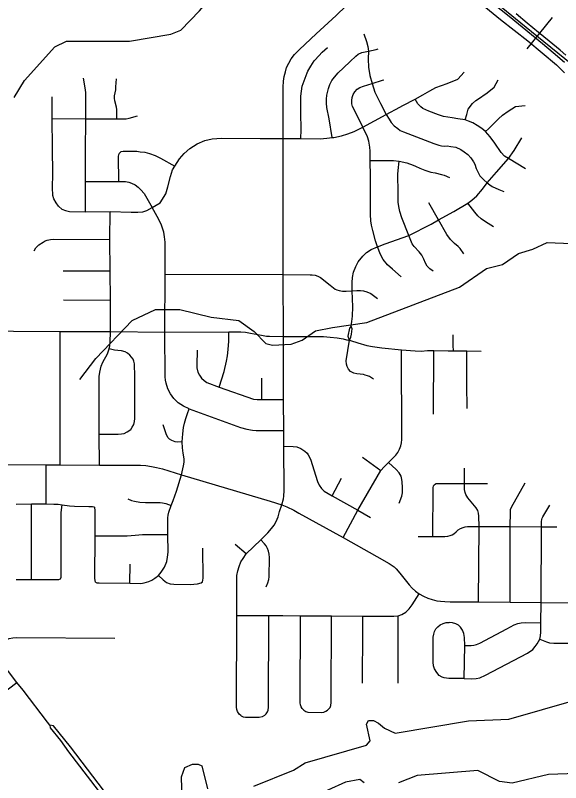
# Model space of a CAD drawing. Extents: x -1403959 to 81668, y -1400582 to 11018.
# Drawn here: x 7353.8 to 7452.7, y 7946.8 to 8085.9 of the extents above; entities that cross this region are included whole.
import ezdxf

# ---------------------------------------------------------------- set-up
doc = ezdxf.new("R2010")
doc.units = 0
for name, color, linetype in [('tdCiSectNmbr', 7, 'Continuous'), ('tdCiSectTwpRng', 7, 'Continuous'), ('tdCoSecRteBand', 7, 'Continuous'), ('tdCoSurfBitum', 7, 'Continuous')]:
    doc.layers.add(name, color=color, linetype=linetype)

msp = doc.modelspace()

# ---------------------------------------------------------------- linework, layer by layer
at = {"layer": 'tdCiSectNmbr'}
for points in [[(7419.84, 8102.96), (7431.08, 8094.04), (7441.8, 8085.19), (7446.72, 8081.35), (7451.93, 8076.94), (7453.38, 8075.54)], [(7402.12, 7997.16), (7402.4, 7998.28), (7402.48, 7998.73), (7402.51, 7999.75), (7402.46, 8007.81), (7402.46, 8010.63), (7402.4, 8016.26), (7402.39, 8027.72), (7402.36, 8038.92), (7402.37, 8048.14), (7402.35, 8063.61), (7402.38, 8072.94), (7402.44, 8073.99), (7402.56, 8074.85), (7402.75, 8075.71), (7402.98, 8076.47), (7403.36, 8077.26), (7403.83, 8078.04), (7404.43, 8078.82), (7405.3, 8079.72), (7408.35, 8082.61), (7411.99, 8085.92), (7413.79, 8087.66)], [(7313.1, 8028.87), (7336.37, 8028.77), (7361.91, 8028.62), (7371.03, 8028.59), (7380.9, 8028.5), (7392.52, 8028.52), (7394.68, 8028.52), (7395.49, 8028.47), (7396.41, 8028.31), (7398.42, 8027.93), (7399.34, 8027.78), (7399.88, 8027.74), (7402.39, 8027.72), (7402.39, 8027.72)], [(7402.12, 7997.16), (7403.01, 7996.81), (7404.3, 7996.18), (7405.17, 7995.69), (7413.21, 7991.24), (7419.35, 7987.82), (7421.56, 7986.56), (7422.51, 7985.9), (7422.85, 7985.55), (7423.54, 7984.77), (7425.22, 7982.65), (7425.77, 7982.06), (7426.34, 7981.53), (7427.04, 7981.06)], [(7427.04, 7981.06), (7427.84, 7980.62), (7428.61, 7980.26), (7429.38, 7980), (7430.24, 7979.78), (7430.91, 7979.69), (7431.68, 7979.63), (7432.64, 7979.6), (7437.78, 7979.58), (7443.53, 7979.52), (7449.17, 7979.47), (7477.2, 7979.32), (7483.49, 7979.27), (7486.38, 7979.2), (7487.55, 7979.12), (7488.54, 7978.96), (7490.14, 7978.65), (7491.49, 7978.27), (7492.78, 7977.81), (7493.71, 7977.43), (7495.29, 7976.65), (7495.29, 7976.65)], [(7354.05, 7964.98), (7354.05, 7964.98), (7349.46, 7970.95), (7343.66, 7978.68), (7342.42, 7979.7), (7341.02, 7980.37), (7340.83, 7980.42)], [(7360.01, 7957.24), (7359.59, 7957.78), (7355.16, 7963.54), (7354.05, 7964.98)], [(7360.02, 7957.24), (7360.01, 7957.24)], [(7360.01, 7957.24), (7360.08, 7956.7), (7361.93, 7954.41), (7363.4, 7952.37), (7370.2, 7943.58), (7371.2, 7943)], [(7371.13, 7943.2), (7370.88, 7943.91), (7363.75, 7953.27), (7360.7, 7957.08), (7360.02, 7957.24)]]:
    msp.add_lwpolyline(points, dxfattribs=at)
at = {"layer": 'tdCiSectTwpRng'}
for points in [[(7417, 8082.6), (7417.5, 8081.22), (7417.71, 8080.27), (7417.81, 8079.44), (7417.8, 8078.03), (7417.85, 8076.5), (7417.94, 8075.81), (7418.1, 8075.04), (7418.47, 8073.58), (7419.01, 8072.03), (7419.1, 8071.76), (7420.02, 8069.95), (7421.05, 8067.98), (7421.6, 8067.09), (7421.97, 8066.53), (7422.52, 8065.89), (7423.13, 8065.42), (7423.59, 8065.08), (7424.16, 8064.82), (7429.67, 8062.69), (7430.61, 8062.39), (7431.06, 8062.26), (7431.59, 8062.23), (7432.12, 8062.25), (7432.76, 8062.16), (7433.65, 8062.02), (7434.59, 8061.59), (7435.22, 8061.21), (7435.84, 8060.7), (7436.38, 8060.1), (7436.88, 8059.39), (7437.11, 8058.93), (7437.35, 8058.18), (7437.78, 8057.35), (7438.06, 8056.85), (7438.78, 8056.1), (7439.38, 8055.56), (7439.82, 8055.22), (7440.3, 8054.88), (7441.49, 8054.35), (7442.39, 8054)], [(7405.56, 8063.61), (7405.59, 8065.19), (7405.57, 8068.33), (7405.55, 8070.42), (7405.55, 8071.04), (7405.58, 8071.26), (7405.8, 8073.1), (7406.69, 8075.51), (7406.81, 8075.82), (7407.37, 8076.7), (7407.99, 8077.67), (7408.13, 8077.88), (7409.4, 8079.25), (7410.41, 8080.14)], [(7411.23, 8063.8), (7410.68, 8067.15), (7410.3, 8069.26), (7410.22, 8069.99), (7410.23, 8070.75), (7410.29, 8071.46), (7410.45, 8072.17), (7410.59, 8072.65), (7410.84, 8073.38), (7411.21, 8074.1), (7411.67, 8074.76), (7412.3, 8075.53), (7413.31, 8076.44), (7414.48, 8077.58), (7415.51, 8078.53), (7415.95, 8078.89), (7416.61, 8079.21), (7417.81, 8079.44), (7419.24, 8079.77)], [(7419.24, 8079.77), (7419.57, 8079.85)], [(7423.49, 8069.32), (7424.04, 8069.62), (7426.29, 8070.74), (7427.7, 8071.55), (7428.98, 8072.26), (7430.06, 8072.83), (7432.1, 8073.61), (7434.05, 8074.37), (7435.17, 8075.65)], [(7366.48, 8050.32), (7366.49, 8055.82), (7366.49, 8061.23), (7366.52, 8067.19), (7366.52, 8071.95), (7366.44, 8072.77), (7366.15, 8074.54)], [(7372.18, 8067.15), (7372.2, 8068.2), (7372.16, 8068.88), (7372.09, 8069.29), (7371.8, 8070.43), (7371.74, 8070.94), (7371.74, 8071.34), (7371.98, 8072.46), (7372.02, 8072.95), (7372.09, 8074.43)], [(7416.79, 8065.65), (7415.41, 8068.48), (7414.96, 8069.43), (7414.8, 8069.92), (7414.8, 8070.49), (7414.88, 8071.04), (7415.05, 8071.59), (7415.36, 8072.09), (7415.77, 8072.54), (7416.24, 8072.86), (7416.95, 8073.11), (7418.47, 8073.58), (7420.36, 8074.16)], [(7420.36, 8074.16), (7420.64, 8074.24)], [(7435.37, 8067.01), (7435.65, 8067.98), (7435.92, 8068.95), (7436.68, 8069.98), (7437.32, 8070.47), (7437.63, 8070.7), (7439.39, 8071.9), (7440.66, 8072.94), (7441.33, 8074.27)], [(7360.51, 8061.93), (7360.47, 8067.22), (7360.43, 8071.14)], [(7446.31, 8058.1), (7443.26, 8059.96), (7442.51, 8060.42), (7441.9, 8061.07), (7440.77, 8062.79), (7439.91, 8063.9), (7439.08, 8064.86), (7438.41, 8065.4), (7437.54, 8065.98), (7436.76, 8066.42), (7436, 8066.74), (7435.37, 8067.01), (7434.02, 8067.18), (7433, 8067.35), (7432.2, 8067.46), (7431.46, 8067.61), (7430.52, 8067.92), (7428.76, 8068.55), (7427.68, 8069.02), (7427.31, 8069.35), (7426.77, 8069.91), (7426.29, 8070.74)], [(7378.58, 8051.08), (7380.03, 8051.95), (7381.04, 8053.55), (7381.44, 8054.83), (7381.9, 8056.7), (7382.28, 8057.92), (7382.69, 8058.61), (7383.56, 8059.91), (7384.38, 8060.88), (7385.41, 8061.81), (7386.76, 8062.62), (7388.15, 8063.24), (7389.45, 8063.54), (7391.16, 8063.65), (7398.19, 8063.62), (7402.35, 8063.61), (7405.56, 8063.61), (7409.05, 8063.57), (7410.25, 8063.68), (7411.23, 8063.78), (7411.55, 8063.81), (7412.91, 8064.09), (7414.1, 8064.47), (7415.21, 8064.87), (7416.79, 8065.65), (7421.05, 8067.98), (7423.49, 8069.32)], [(7439.08, 8064.86), (7439.63, 8065.34), (7441.44, 8067.19), (7442.16, 8067.85), (7443.19, 8068.58), (7444.49, 8069.39), (7446.24, 8069.62)], [(7360.47, 8067.22), (7366.52, 8067.19), (7372.18, 8067.15), (7373.33, 8067.17), (7373.85, 8067.2), (7374.4, 8067.31), (7375.93, 8067.74)], [(7423.74, 8038.52), (7422.16, 8039.89), (7421.27, 8040.67), (7420.49, 8041.68), (7420.02, 8042.6), (7419.46, 8043.98), (7419.12, 8045.07), (7418.59, 8046.9), (7418.4, 8047.87), (7418.28, 8048.67), (7418.19, 8049.81), (7418.17, 8051.09), (7418.21, 8056.67), (7418.15, 8059.64), (7418.16, 8061.32), (7418.08, 8062.01), (7417.91, 8063.13), (7417.65, 8063.91), (7416.79, 8065.65)], [(7411.23, 8063.78), (7411.23, 8063.8)], [(7441.07, 8057.48), (7443.26, 8059.96), (7444.29, 8061.44), (7445.68, 8063.73)], [(7361.6, 8051.33), (7361.19, 8051.95), (7360.76, 8052.68), (7360.54, 8053.28), (7360.49, 8054.72), (7360.54, 8057.14), (7360.51, 8061.93)], [(7372.53, 8055.82), (7372.49, 8060.32), (7372.56, 8060.69), (7372.69, 8061.04), (7372.75, 8061.09)], [(7372.75, 8061.09), (7372.93, 8061.23), (7373.32, 8061.32), (7373.95, 8061.31), (7375.82, 8061.3), (7376.42, 8061.22), (7377.24, 8061.11), (7378.1, 8060.89), (7379.12, 8060.51), (7380.12, 8060.02), (7382.69, 8058.61)], [(7418.15, 8059.64), (7422.37, 8059.62), (7423.38, 8059.52), (7424.79, 8059.21), (7425.92, 8058.8), (7426.35, 8058.61), (7427.14, 8058.25), (7428.08, 8057.86), (7429.14, 8057.53), (7429.95, 8057.36), (7431.08, 8057.09), (7431.58, 8056.95), (7432.53, 8056.52)], [(7429.56, 8039.54), (7428.97, 8039.98), (7428.76, 8040.14), (7428.49, 8040.46), (7428.16, 8040.99), (7427.86, 8041.73), (7427.51, 8042.42), (7427.01, 8043.04), (7426.13, 8044), (7425.78, 8044.51), (7425.15, 8046.02), (7423.88, 8049.22), (7423.52, 8050.39), (7423.33, 8051.29), (7423.24, 8052.04), (7423.23, 8053.73), (7423.18, 8057.12), (7423.23, 8057.83), (7423.38, 8059.52)], [(7414.69, 8029.59), (7414.82, 8030.45), (7414.96, 8031.36), (7415.01, 8033.05), (7414.86, 8035.97), (7414.85, 8037.52), (7414.91, 8038.43), (7415.12, 8039.37), (7415.51, 8040.4), (7415.96, 8041.26), (7416.79, 8042.25), (7417.49, 8042.91), (7418.34, 8043.48), (7419.46, 8043.98), (7420.87, 8044.48), (7425.15, 8046.02), (7429.23, 8048.09), (7430.54, 8048.88), (7433.29, 8050.37), (7435.85, 8051.9), (7436.6, 8052.45), (7437.49, 8053.23), (7438.49, 8054.44), (7439.38, 8055.56), (7441.07, 8057.48)], [(7366.49, 8055.82), (7372.53, 8055.82), (7373.74, 8055.78), (7374.38, 8055.66), (7374.85, 8055.49), (7375.52, 8055.19), (7376.05, 8054.81), (7376.54, 8054.32), (7377.12, 8053.66), (7378.58, 8051.08)], [(7435.16, 8042.68), (7434.48, 8043.63), (7434.1, 8044.01), (7433.42, 8044.56), (7432.7, 8045.3), (7432.02, 8046.2), (7430.54, 8048.88), (7428.8, 8051.93)], [(7440.49, 8047.59), (7439.07, 8048.49), (7438.3, 8049.01), (7437.68, 8049.59), (7437.11, 8050.25), (7435.85, 8051.9)], [(7361.65, 8051.25), (7361.6, 8051.33)], [(7361.65, 8051.25), (7362.22, 8050.78), (7362.87, 8050.57), (7363.58, 8050.35), (7366.48, 8050.32), (7370.95, 8050.35), (7374.77, 8050.24), (7376.01, 8050.27), (7376.88, 8050.32), (7377.59, 8050.57), (7378.58, 8051.08)], [(7369, 8004.37), (7368.98, 8009.98), (7368.97, 8020.43), (7369.06, 8021.24), (7369.31, 8022.3), (7369.63, 8023.07), (7370.46, 8024.56), (7370.78, 8025.46), (7370.91, 8026.01), (7370.98, 8026.59), (7371.03, 8028.59), (7371, 8034.28), (7370.96, 8039.58), (7370.93, 8045.28), (7370.95, 8050.35)], [(7379.71, 7984.36), (7380.2, 7984.93), (7380.81, 7985.89), (7381.22, 7986.91), (7381.38, 7987.69), (7381.46, 7988.59), (7381.43, 7991.8), (7381.43, 7994.81), (7381.47, 7995.27), (7381.61, 7995.86), (7382.04, 7997.08), (7382.39, 7997.95), (7382.97, 7999.64), (7383.91, 8002.61), (7384.29, 8004.22), (7384.41, 8004.92), (7384.38, 8005.51), (7384.23, 8006.56), (7384.1, 8007.51), (7384.03, 8008.57), (7384.14, 8010.03), (7384.27, 8011.21), (7384.44, 8012.01), (7384.67, 8012.83), (7384.99, 8013.73), (7385.29, 8014.58), (7384.26, 8015.04), (7383.3, 8015.66), (7382.5, 8016.45), (7381.88, 8017.3), (7381.44, 8018.23), (7381.1, 8019.23), (7380.99, 8019.77), (7380.94, 8020.37), (7380.9, 8028.5), (7380.96, 8039.01), (7380.93, 8044.8), (7380.83, 8045.77), (7380.67, 8046.64), (7380.24, 8048.05), (7379.49, 8049.45), (7378.58, 8051.08)], [(7357.16, 8043.25), (7357.48, 8043.76), (7358.04, 8044.3), (7358.78, 8044.82), (7359.16, 8045.04), (7359.55, 8045.17), (7360.12, 8045.28), (7360.68, 8045.34), (7370.93, 8045.28)], [(7362.41, 8039.6), (7370.96, 8039.58)], [(7380.96, 8039.01), (7402.36, 8038.92), (7407.25, 8038.91), (7407.61, 8038.89), (7408.13, 8038.83), (7408.67, 8038.63), (7409.14, 8038.38), (7410.89, 8036.99), (7411.77, 8036.31), (7412.08, 8036.17), (7412.53, 8036.03), (7413.14, 8035.93), (7413.8, 8035.91), (7414.86, 8035.97), (7415.7, 8036.02), (7416.37, 8036.03), (7416.95, 8035.96), (7417.55, 8035.81), (7418.28, 8035.52), (7419.47, 8034.62)], [(7362.52, 8034.33), (7371, 8034.28)], [(7414.69, 8029.59), (7414.37, 8029.2), (7414.1, 8027.75), (7414.33, 8027.1)], [(7414.36, 8027.01), (7414.64, 8027.58), (7414.76, 8028.15), (7414.85, 8029.07), (7414.69, 8029.59)], [(7361.92, 8004.44), (7361.91, 8028.62)], [(7390.73, 8018.53), (7391.66, 8021.38), (7392.1, 8023.25), (7392.27, 8024.2), (7392.39, 8025.33), (7392.5, 8026.84), (7392.52, 8028.52)], [(7433.24, 8025.11), (7433.21, 8026.08), (7433.18, 8028)], [(7402.39, 8027.72), (7409.67, 8027.67), (7410.88, 8027.6), (7412.12, 8027.45), (7413.24, 8027.25), (7413.85, 8027.12), (7413.94, 8027.1), (7414.2, 8027.05), (7414.36, 8027.01), (7414.54, 8026.95), (7415.88, 8026.54), (7417.53, 8026.08), (7418.56, 8025.87), (7420.23, 8025.62), (7423.84, 8025.31), (7426.27, 8025.08)], [(7418.73, 8019.96), (7418, 8020.42), (7417.66, 8020.56), (7417.23, 8020.71), (7416.93, 8020.78), (7415.74, 8020.93), (7415.2, 8021.08), (7414.59, 8021.37), (7414.22, 8021.77), (7413.97, 8022.24), (7413.83, 8022.69), (7413.81, 8023.29), (7414.36, 8027.01)], [(7414.33, 8027.1), (7414.36, 8027.01)], [(7368.98, 8009.98), (7372.39, 8009.98), (7373.03, 8010.02), (7373.52, 8010.12), (7374.05, 8010.41), (7374.69, 8010.86), (7374.97, 8011.27), (7375.27, 8011.74), (7375.4, 8012.29), (7375.44, 8012.81), (7375.41, 8020.87), (7375.4, 8022.3), (7375.36, 8022.77), (7375.28, 8023.2), (7375.12, 8023.58), (7374.86, 8023.95), (7374.51, 8024.34), (7374.11, 8024.67), (7373.69, 8024.9), (7373.04, 8025.09), (7372.36, 8025.15), (7371.75, 8025.22), (7370.78, 8025.46)], [(7386.76, 8025.2), (7386.66, 8022.53), (7386.69, 8022.02), (7386.89, 8021.26), (7387.16, 8020.69), (7387.54, 8020.15), (7388.03, 8019.7), (7388.53, 8019.35), (7390.73, 8018.53), (7396.94, 8016.33), (7397.61, 8016.25), (7398.48, 8016.25), (7402.4, 8016.26)], [(7413.21, 7991.24), (7415.92, 7996.2), (7420.08, 8003.38), (7420.66, 8004.06), (7421.49, 8004.87), (7422.78, 8006.2), (7423.18, 8006.69), (7423.46, 8007.24), (7423.72, 8007.85), (7423.83, 8008.43), (7423.86, 8009.02), (7423.84, 8025.31)], [(7426.27, 8025.08), (7427.39, 8025.06), (7428.56, 8025.17), (7429.67, 8025.16), (7432.27, 8025.11), (7433.24, 8025.11), (7435.67, 8025.08), (7438.26, 8025.06)], [(7429.65, 8013.63), (7429.67, 8025.16)], [(7435.76, 8014.63), (7435.69, 8019.01), (7435.66, 8024.07), (7435.67, 8025.08)], [(7398.48, 8016.25), (7398.48, 8020.13)], [(7385.29, 8014.58), (7394.63, 8011.19), (7395.74, 8010.88), (7396.78, 8010.69), (7397.44, 8010.64), (7402.46, 8010.63)], [(7384.03, 8008.57), (7383.27, 8008.54), (7382.76, 8008.62), (7382.16, 8008.81), (7381.74, 8009.09), (7381.49, 8009.35), (7381.18, 8009.84), (7380.98, 8010.4), (7380.6, 8011.7)], [(7402.46, 8007.81), (7404.14, 8007.78), (7404.86, 8007.66), (7405.56, 8007.4), (7406.29, 8006.92), (7406.68, 8006.54), (7406.91, 8006.23), (7407.31, 8005.45), (7408.58, 8001.4), (7408.89, 8000.75), (7409.31, 8000.15), (7409.82, 7999.65), (7411.27, 7998.83), (7415.92, 7996.2), (7418.19, 7994.87)], [(7416.76, 8005.84), (7420.08, 8003.38)], [(7313.1, 8004.53), (7315.33, 8004.69), (7327.72, 8004.67), (7359.37, 8004.45), (7361.92, 8004.44), (7369, 8004.37), (7376.47, 8004.36), (7377.44, 8004.29), (7378.44, 8004.15), (7379.37, 8003.96), (7380.43, 8003.68), (7383.91, 8002.61), (7399.97, 7997.82), (7402.12, 7997.16)], [(7359.33, 7997.34), (7359.37, 8004.45)], [(7423.4, 7997.49), (7423.9, 7998.77), (7423.98, 7999.34), (7423.98, 8000.33), (7423.96, 8001.32), (7423.9, 8001.75), (7423.73, 8002.36), (7423.4, 8002.95), (7422.83, 8003.58), (7421.49, 8004.87)], [(7437.78, 7979.58), (7437.89, 7993.23), (7437.87, 7995.11), (7437.81, 7995.63), (7437.67, 7996.12), (7437.38, 7996.63), (7435.84, 7998.47), (7435.47, 7999.03), (7435.35, 7999.39), (7435.28, 7999.95), (7435.26, 8001.02), (7435.27, 8003.8)], [(7411.27, 7998.83), (7412.94, 8001.98)], [(7429.5, 7991.43), (7429.57, 8000.25), (7429.65, 8000.61), (7429.74, 8000.75)], [(7429.74, 8000.75), (7429.82, 8000.87), (7430.13, 8001.01), (7430.46, 8001.07), (7435.26, 8001.02), (7439.42, 8001.05)], [(7443.53, 7979.52), (7443.56, 7993.22), (7443.57, 7995.84), (7443.61, 7996.33), (7443.79, 7996.76), (7446.27, 8001.19)], [(7374.14, 7998.23), (7374.84, 7997.93), (7375.4, 7997.83), (7376.35, 7997.66), (7377.37, 7997.58), (7380.04, 7997.59), (7380.47, 7997.55), (7381.04, 7997.42), (7382.04, 7997.08)], [(7353.9, 7997.32), (7356.7, 7997.34), (7359.33, 7997.34), (7360.77, 7997.31), (7361.52, 7997.27), (7362.24, 7997.16), (7363.56, 7996.99), (7364.52, 7996.9), (7367.11, 7996.88), (7367.75, 7996.88), (7368.01, 7996.78)], [(7356.67, 7983.62), (7356.7, 7997.34)], [(7361.95, 7983.77), (7362.05, 7984.04), (7362.09, 7984.3), (7362.06, 7987.03), (7362.05, 7994.6), (7362.1, 7995.78), (7362.24, 7997.16)], [(7368.01, 7996.78), (7368.16, 7996.59), (7368.16, 7996.58)], [(7368.32, 7983.16), (7368.22, 7983.45), (7368.21, 7983.85), (7368.24, 7991.55), (7368.25, 7996.29), (7368.16, 7996.58)], [(7394.67, 7958.98), (7394.37, 7959.23), (7394.04, 7959.71), (7393.95, 7960.04), (7393.88, 7960.47), (7393.96, 7977.13), (7393.94, 7982.98), (7393.97, 7984.35), (7394.11, 7985.18), (7394.35, 7986), (7394.68, 7986.81), (7395.07, 7987.46), (7395.65, 7988.26), (7398.27, 7990.84), (7399.55, 7992.11), (7400.26, 7992.88), (7400.74, 7993.5), (7401.09, 7994.14), (7401.43, 7994.98), (7401.71, 7995.98), (7402.12, 7997.16)], [(7448.89, 7972.79), (7449.04, 7973.4), (7449.13, 7974.07), (7449.13, 7975.79), (7449.17, 7979.47), (7449.23, 7993.2), (7449.24, 7994.17), (7449.28, 7994.52), (7449.34, 7994.74), (7449.47, 7995.02), (7450.71, 7997.13)], [(7426.83, 7991.43), (7429.5, 7991.43), (7431.71, 7991.43), (7432.24, 7991.49), (7432.68, 7991.6), (7433.04, 7991.74), (7433.32, 7991.9), (7433.76, 7992.27), (7434.12, 7992.63), (7434.53, 7992.86), (7435.02, 7993.08), (7435.38, 7993.21), (7435.8, 7993.24), (7437.89, 7993.23), (7443.56, 7993.22), (7449.23, 7993.2), (7452.02, 7993.18)], [(7368.24, 7991.55), (7373.46, 7991.54), (7374.06, 7991.57), (7375.47, 7991.64), (7376.84, 7991.77), (7377.45, 7991.8), (7381.43, 7991.8)], [(7399.29, 7982.32), (7399.59, 7983.03), (7399.76, 7983.64), (7399.83, 7984.1), (7399.87, 7987.63), (7399.8, 7988.25), (7399.66, 7988.78), (7399.49, 7989.26), (7399.26, 7989.73), (7398.97, 7990.09), (7398.27, 7990.84)], [(7387.73, 7983.22), (7387.79, 7983.51), (7387.81, 7983.87), (7387.8, 7989.32)], [(7395.65, 7988.26), (7393.67, 7989.97)], [(7374.54, 7982.94), (7374.59, 7986.4)], [(7353.91, 7983.62), (7356.67, 7983.62), (7361.33, 7983.62), (7361.68, 7983.66), (7361.95, 7983.77)], [(7368.32, 7983.15), (7368.52, 7983.04), (7368.96, 7983), (7374.54, 7982.94), (7376.51, 7982.92), (7377.15, 7983.02), (7377.99, 7983.29), (7378.52, 7983.53), (7379.07, 7983.89), (7379.71, 7984.36), (7380.59, 7983.55), (7381.21, 7983.11), (7381.83, 7982.87), (7382.54, 7982.77), (7385.46, 7982.75), (7386.8, 7982.87), (7387.48, 7983.02), (7387.73, 7983.22)], [(7368.32, 7983.16), (7368.32, 7983.15)], [(7387.73, 7983.22), (7387.73, 7983.22)], [(7405.5, 7977.06), (7411.12, 7977.03), (7416.83, 7976.97), (7422.43, 7976.95), (7423.23, 7977.05), (7423.88, 7977.31), (7424.58, 7977.71), (7425.24, 7978.34), (7425.76, 7979.06), (7427.04, 7981.06)], [(7393.96, 7977.13), (7399.76, 7977.08), (7402.32, 7977.08), (7405.5, 7977.06)], [(7398.63, 7958.81), (7399.01, 7959.04), (7399.26, 7959.28), (7399.49, 7959.62), (7399.63, 7959.96), (7399.71, 7960.46), (7399.76, 7977.08)], [(7405.92, 7960.09), (7405.8, 7960.21), (7405.6, 7960.54), (7405.48, 7960.9), (7405.42, 7961.29), (7405.5, 7977.06)], [(7410.69, 7960.24), (7410.85, 7960.41), (7410.98, 7960.77), (7411.08, 7961.32), (7411.12, 7977.03)], [(7416.82, 7974.6), (7416.83, 7976.97)], [(7423.22, 7974.73), (7423.23, 7977.05)], [(7435.22, 7965.66), (7432.38, 7965.66), (7431.54, 7965.78), (7431.18, 7965.93), (7430.68, 7966.23), (7430.21, 7966.75), (7429.78, 7967.43), (7429.63, 7967.95), (7429.55, 7968.63), (7429.58, 7973.15), (7429.69, 7973.72), (7429.81, 7974.19), (7430.04, 7974.66), (7430.42, 7975.06), (7430.84, 7975.39), (7431.39, 7975.68), (7431.92, 7975.82), (7432.47, 7975.84)], [(7435.22, 7965.66), (7435.3, 7971.67), (7435.27, 7973.14), (7435.13, 7973.81), (7434.89, 7974.46), (7434.52, 7974.98), (7434.19, 7975.35), (7433.67, 7975.6), (7433.06, 7975.77), (7432.47, 7975.84)], [(7435.3, 7971.67), (7436.45, 7971.69), (7436.95, 7971.7), (7437.44, 7971.82), (7438.05, 7972.1), (7442.96, 7974.7), (7444.28, 7975.43), (7444.9, 7975.65), (7445.55, 7975.76), (7446.24, 7975.81), (7449.13, 7975.79)], [(7416.76, 7964.85), (7416.82, 7974.6)], [(7423.19, 7964.81), (7423.22, 7974.73)], [(7349.46, 7970.95), (7351.49, 7972.33), (7352.07, 7972.68), (7352.65, 7972.92), (7353.29, 7973.03), (7353.94, 7973.09), (7371.79, 7973.02)], [(7435.22, 7965.66), (7436.55, 7965.6), (7437.37, 7965.66), (7438.03, 7965.82), (7439.09, 7966.25), (7446.71, 7970.26), (7447.63, 7970.94), (7448.07, 7971.46), (7448.44, 7971.94), (7448.89, 7972.79), (7450.12, 7972.32), (7450.7, 7972.17), (7451.43, 7972.1), (7454.87, 7972.1)], [(7349.27, 7946.97), (7349.38, 7959.56), (7349.44, 7960.2), (7349.64, 7960.87), (7349.91, 7961.43), (7350.34, 7962), (7350.66, 7962.36), (7351.24, 7962.84), (7354.05, 7964.98)], [(7405.92, 7960.09), (7406.08, 7959.94), (7406.44, 7959.69), (7406.84, 7959.57), (7409.29, 7959.51), (7409.72, 7959.57), (7410.12, 7959.75), (7410.42, 7959.95), (7410.69, 7960.24)], [(7394.75, 7958.93), (7394.67, 7958.98)], [(7394.75, 7958.93), (7395.09, 7958.75), (7395.52, 7958.68), (7398, 7958.66), (7398.56, 7958.79)]]:
    msp.add_lwpolyline(points, dxfattribs=at)
at = {"layer": 'tdCoSecRteBand'}
msp.add_line((7451.13, 8085.54), (7446.58, 8079.89), dxfattribs=at)
for points in [[(7559.76, 7980.9), (7531.53, 7988), (7521.3, 7990.93), (7510.62, 7995.08), (7500.25, 7999.69), (7492.48, 8005.98), (7483.8, 8016.84), (7479.39, 8025.71), (7472.27, 8045.43), (7467.27, 8059.95), (7463.62, 8066.37), (7456.01, 8076.01), (7448.39, 8082.14), (7425.07, 8101.14), (7411.35, 8112.48)], [(7453.38, 8077.39), (7451.35, 8079.16), (7449.39, 8080.78), (7447.42, 8082.38), (7443.36, 8085.73), (7437.55, 8090.39)], [(7453.61, 8078.74), (7452.6, 8079.63), (7450.64, 8081.25), (7448.67, 8082.85), (7446.64, 8084.52), (7444.61, 8086.19)]]:
    msp.add_lwpolyline(points, dxfattribs=at)
at = {"layer": 'tdCoSurfBitum'}
for points in [[(7353.57, 8071.07), (7355.4, 8074.12), (7360.9, 8080.22), (7363.04, 8081.29), (7374.49, 8081.28), (7381.98, 8082.5), (7383.81, 8083.26), (7387.17, 8086.77), (7396.49, 8097.76), (7397.87, 8101.42), (7398.64, 8104.17), (7399.1, 8109.51), (7401.85, 8114.7), (7403.84, 8124.93), (7403.69, 8125.39), (7397.88, 8127.99), (7390.4, 8131.81), (7383.38, 8134.41), (7372.38, 8139.61), (7365.97, 8141.91), (7352.08, 8148.79)], [(7365.45, 8019.91), (7368.36, 8023.72), (7374.93, 8030.59), (7379.21, 8032.57), (7383.63, 8032.57), (7389.28, 8031.19), (7394.32, 8030.58), (7397.07, 8028.59), (7399.21, 8026.45), (7400.43, 8026.15), (7403.79, 8026.3), (7405.78, 8027.06), (7408.22, 8028.74), (7411.28, 8029.34), (7417.54, 8030.26), (7434.34, 8036.66), (7439.23, 8040.01), (7442.13, 8040.77), (7445.04, 8042.76), (7447.63, 8043.52), (7450.23, 8044.74), (7454.66, 8044.58)], [(7397.03, 7946.14), (7404.21, 7949.03), (7406.35, 7950.41), (7417.5, 7953.61), (7418.11, 7954.37), (7417.5, 7957.42), (7417.81, 7958.03), (7418.73, 7958.03), (7419.64, 7957.57), (7420.71, 7956.66), (7422.7, 7955.74), (7435.98, 7958.02), (7443.31, 7958.32), (7455.54, 7961.83)], [(7384.05, 7943.7), (7383.9, 7947.83), (7384.51, 7949.51), (7385.89, 7950.12), (7386.95, 7950.12), (7387.57, 7949.81), (7388.63, 7945.69)], [(7480.27, 7945.32), (7478.13, 7948.07), (7475.54, 7950.66), (7473.7, 7950.97), (7465.15, 7950.06), (7458.89, 7948.54), (7450.49, 7948.24), (7443.92, 7946.72), (7441.63, 7947.02), (7437.66, 7949.01), (7426.66, 7948.1), (7423.3, 7946.73)], [(7417.04, 7946.73), (7416.28, 7947.35), (7413.68, 7946.89), (7407.26, 7943.99)]]:
    msp.add_lwpolyline(points, dxfattribs=at)

doc.saveas('drawing.dxf')
